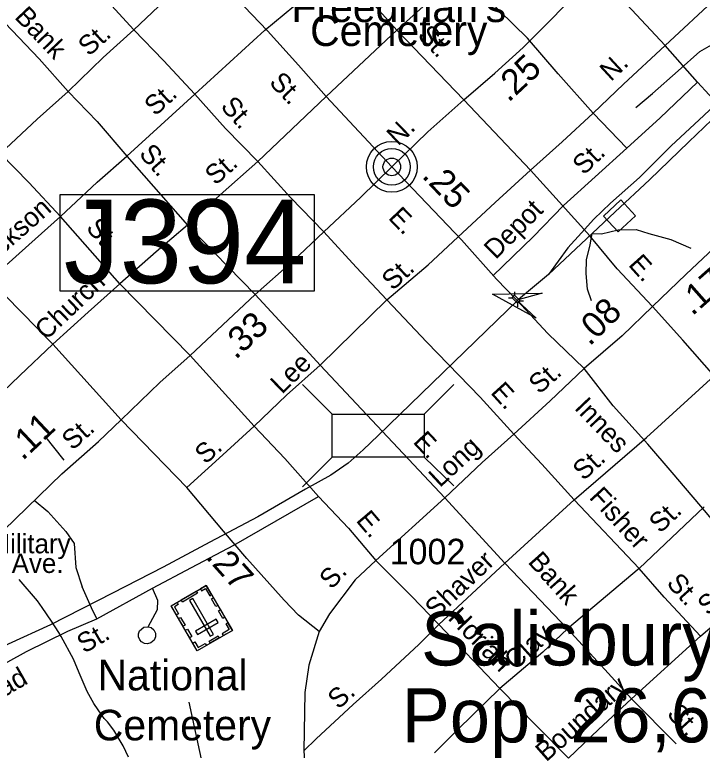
# Model space of a CAD drawing. Extents: x 1473865 to 1648260, y 639067 to 773536.
# Drawn here: x 1561569 to 1564941, y 698206 to 701811 of the extents above; entities that cross this region are included whole.
import ezdxf

# ---------------------------------------------------------------- set-up
doc = ezdxf.new("R2010")
doc.units = 0
for name, color, linetype in [('Exist Civil Demographics City Label', 7, 'Continuous'), ('Exist Civil Demographics County Seat CELL', 7, 'Continuous'), ('Exist Cultural Cemetery CELL', 7, 'Continuous'), ('Exist Cultural Cemetery Label', 7, 'Continuous'), ('Exist Hydrographic Misc Water Feature', 7, 'Continuous'), ('Exist Railroad Mainline', 7, 'Continuous'), ('Exist Railroad Siding', 7, 'Continuous'), ('Exist Railroad Station CELL', 7, 'Continuous'), ('Exist Road Non-System Primary Historical Abandoned', 7, 'Continuous'), ('Exist Road Non-System Primary Historical Abandoned Label', 7, 'Continuous'), ('Exist Road Non-System Structure Non-Sys NCDOT Attributed CELL', 7, 'Continuous'), ('Exist Road Non-System Structure Non-Sys Other Number Label', 7, 'Continuous'), ('Exist Road Non-System Type 51', 7, 'Continuous'), ('Exist Road Non-System Type 51 Label', 7, 'Continuous'), ('Exist Road Primary US Attributed', 7, 'Continuous'), ('Exist Road Primary US Label', 7, 'Continuous'), ('Exist Road Primary US Mileage Hundredths English Label', 7, 'Continuous'), ('Exist Road Primary US UnDivided 4 Lane Attributed', 7, 'Continuous'), ('Exist Road Secondary Mileage Hundredths English Label', 7, 'Continuous'), ('Exist Road Secondary Structure Standard Bridge Attributed CELL', 7, 'Continuous'), ('Exist Road Secondary Structure Standard Bridge CELL', 7, 'Continuous'), ('Exist Road Secondary Type 51 Attributed', 7, 'Continuous'), ('Exist Road Secondary Type 51 Label', 7, 'Continuous'), ('Exist Road Secondary Type 51 Number Label', 7, 'Continuous'), ('Exist Road Secondary Type 51 Undivided 4 Lane Attributed', 7, 'Continuous')]:
    doc.layers.add(name, color=color, linetype=linetype)

msp = doc.modelspace()

# ---------------------------------------------------------------- linework, layer by layer
at = {"layer": 'Exist Civil Demographics County Seat CELL'}
for radius in [124.7, 90, 43.3]:
    msp.add_circle((1563418.5, 701065.5), radius, dxfattribs=at)
at = {"layer": 'Exist Cultural Cemetery CELL'}
for points in [[(1562636.4, 698793.5), (1562464.2, 698693.6), (1562336.4, 698913.9), (1562508.6, 699013.8)], [(1562480.1, 698997.1), (1562485.8, 698987.2), (1562504.9, 698998.2), (1562525.1, 698963.3), (1562534.8, 698968.9), (1562508.7, 699013.8)], [(1562464.7, 698975), (1562391.3, 698932.4), (1562385.6, 698942.3), (1562459, 698984.9)], [(1562365.1, 698930.5), (1562370.9, 698920.6), (1562351.8, 698909.5), (1562372.1, 698874.6), (1562362.5, 698869), (1562336.4, 698913.9)], [(1562527.4, 698764.2), (1562543.6, 698773.5), (1562441.8, 698948.9), (1562425.7, 698939.6)], [(1562543.8, 698953.3), (1562565.5, 698915.8), (1562555.7, 698910.1), (1562533.9, 698947.6)], [(1562577.5, 698895.1), (1562599.2, 698857.7), (1562589.4, 698852), (1562567.6, 698889.4)], [(1562382.5, 698857.1), (1562404.3, 698819.6), (1562394.4, 698813.9), (1562372.7, 698851.4)], [(1562567, 698831.9), (1562557.6, 698848.1), (1562455.7, 698789), (1562465.1, 698772.8)], [(1562614.7, 698831), (1562604.9, 698825.3), (1562621, 698797.4), (1562585.9, 698777.1), (1562591.5, 698767.5), (1562636.4, 698793.5)], [(1562415.6, 698800), (1562437.3, 698762.6), (1562427.5, 698756.9), (1562405.7, 698794.3)], [(1562572.3, 698756.4), (1562527.5, 698730.4), (1562521.8, 698740.2), (1562566.6, 698766.2)], [(1562442.4, 698731.1), (1562452.2, 698736.8), (1562468.3, 698708.9), (1562503.4, 698729.3), (1562509, 698719.7), (1562464.1, 698693.6)]]:
    msp.add_lwpolyline(points, close=True, dxfattribs=at)
at = {"layer": 'Exist Hydrographic Misc Water Feature'}
msp.add_lwpolyline([(1562127.7, 698171), (1562101.3, 698228.1), (1562054.5, 698304.6), (1562023.5, 698345.4), (1562007.8, 698362.1), (1561996.3, 698378), (1561957.4, 698434.5), (1561924.6, 698493.5), (1561884.2, 698585.4), (1561858, 698651.6), (1561796.5, 698763.6), (1561784.7, 698782.7), (1561750, 698839.2), (1561703.5, 698905), (1561680.2, 698937.4), (1561590.4, 699043.5)], dxfattribs=at)
at = {"layer": 'Exist Railroad Mainline'}
msp.add_line((1564401, 700738.1), (1564187, 700538.1), dxfattribs=at)
for points in [[(1565369.9, 701650.5), (1565196.3, 701488.4), (1565063.2, 701367.6), (1564875.3, 701187.5), (1564681.6, 701001.3), (1564514, 700845), (1564401, 700738.1)], [(1564187, 700538.1), (1564039.5, 700415.9), (1563351.1, 699748.2), (1563278.4, 699679), (1563203.9, 699613.7), (1563119.2, 699554.6), (1562994.6, 699485.6), (1562761.7, 699349.3), (1562526.5, 699225.6), (1562297.4, 699103.1), (1562047.9, 698975.7), (1561744.6, 698820.2), (1561536.7, 698725.9), (1561261.2, 698578.6), (1561015.9, 698451.1), (1560794.8, 698339.3)]]:
    msp.add_lwpolyline(points, dxfattribs=at)
at = {"layer": 'Exist Railroad Siding'}
for points in [[(1565451.4, 701791.7), (1565380.6, 701726.5), (1565251.4, 701601.7), (1565092, 701453.2), (1564948.5, 701316.7), (1564789.3, 701168.2), (1564633.7, 701013.7), (1564490.4, 700887.1), (1564409.6, 700809.9), (1564349, 700742.5), (1564282.3, 700669.2), (1564187, 700538.1)], [(1564614.8, 701356), (1564697.6, 701425.2), (1564822.7, 701535.9), (1564929.7, 701631), (1565020.2, 701684), (1565087.8, 701711.9), (1565158.6, 701722.6), (1565248.6, 701717.8), (1565316.6, 701729), (1565407, 701764.2), (1565451.4, 701791.7)], [(1564401, 700738.1), (1564447, 700737.5), (1564529.2, 700756.7), (1564617.3, 700757.9), (1564679.1, 700739.2), (1564786.8, 700710.2), (1564884.4, 700667.2)], [(1564397.7, 700408), (1564378.3, 700466.2), (1564371, 700542.4), (1564373.8, 700610.3), (1564390.5, 700684), (1564401, 700738.1)]]:
    msp.add_lwpolyline(points, dxfattribs=at)
at = {"layer": 'Exist Railroad Station CELL'}
msp.add_lwpolyline([(1564456.4, 700824.3), (1564541.7, 700903.9), (1564614.3, 700826), (1564529, 700746.5)], close=True, dxfattribs=at)
at = {"layer": 'Exist Road Non-System Primary Historical Abandoned'}
for points in [[(1562090.8, 699825.9), (1561756.6, 700196.5), (1561444.4, 700511.7), (1561302.5, 700669.8), (1561142.7, 700851.8), (1560864, 701152), (1560223.3, 701812.7), (1560075, 701981.5), (1559948.7, 702107.3), (1559790.8, 702275.6), (1559640.7, 702427.7), (1559483.1, 702609.9), (1559348.6, 702739.7), (1559169.1, 702938.2), (1559044.8, 703064), (1558808, 703313.3), (1558736.9, 703392.4), (1558630.5, 703505.1)], [(1562593.4, 699279.7), (1562413.4, 699493.9), (1562090.8, 699825.9)], [(1563062.7, 698787.7), (1562961.3, 698867.8), (1562890.6, 698941.3), (1562706.7, 699145.5), (1562593.4, 699279.7)]]:
    msp.add_lwpolyline(points, dxfattribs=at)
at = {"layer": 'Exist Road Non-System Structure Non-Sys NCDOT Attributed CELL'}
for p, q in [((1562980.2, 699998.9), (1563125.7, 699853.4)), ((1563576.4, 699852.5), (1563721.9, 699998)), ((1562980.2, 699497.4), (1563125.7, 699642.9)), ((1563576.4, 699642.9), (1563721.9, 699501.2))]:
    msp.add_line(p, q, dxfattribs=at)
msp.add_lwpolyline([(1563125.7, 699853.4), (1563576.4, 699853.4), (1563576.4, 699642.9), (1563125.7, 699642.9)], close=True, dxfattribs=at)
at = {"layer": 'Exist Road Non-System Structure Non-Sys Other Number Label'}
msp.add_lwpolyline([(1561791.2, 700930.2), (1563038.4, 700930.2), (1563038.4, 700456.4), (1561791.2, 700456.4)], close=True, dxfattribs=at)
at = {"layer": 'Exist Road Non-System Type 51'}
for p, q in [((1561847.1, 702072.3), (1562152.9, 701737)), ((1563443.5, 701735.3), (1563759.5, 702025)), ((1565076.9, 701955.8), (1564759.2, 701659.9)), ((1562452.1, 701421.2), (1562795.2, 701736.2)), ((1563096.9, 701409.9), (1563443.5, 701735.3)), ((1563443.5, 701735.3), (1563771.2, 701394.7)), ((1564917.8, 701480.8), (1564759.2, 701659.9)), ((1562119.4, 701117.9), (1562452.1, 701421.2)), ((1562761.4, 701092.6), (1563096.9, 701409.9)), ((1564098.8, 701048.9), (1563771.2, 701394.7)), ((1564571.5, 701157.2), (1564406.7, 701328.4)), ((1564260.8, 700876.8), (1564571.5, 701157.2)), ((1562119.4, 701117.9), (1562416.7, 700779.6)), ((1564238.6, 700894.5), (1564098.8, 701048.9)), ((1562084.4, 700492.2), (1561793, 700822.8)), ((1562416.7, 700779.6), (1562748, 700440.5)), ((1562429.4, 700141), (1562084.4, 700492.2)), ((1563066.6, 700093.1), (1563394.6, 700414)), ((1562742.9, 699793.6), (1562429.4, 700141)), ((1564998.8, 700040.8), (1564668.3, 699738.8)), ((1564312.1, 699432.7), (1564668.3, 699738.8)), ((1562642.9, 699211.6), (1563058.1, 699449.1)), ((1563678.1, 699443.8), (1563973.1, 699123)), ((1563973.1, 699123), (1564312.1, 699432.7)), ((1564632.3, 699097.2), (1564312.1, 699432.7)), ((1564950.2, 699399.3), (1564632.3, 699097.2)), ((1563649.5, 698821.9), (1563973.1, 699123)), ((1564632.3, 699097.2), (1564279.8, 698801.1)), ((1561972, 698850.5), (1562244.3, 698999.8)), ((1563649.5, 698821.9), (1563947.7, 698508.7)), ((1564593.9, 698457.4), (1564932.4, 698765.5)), ((1564593.9, 698457.4), (1564813.5, 698237.6)), ((1562423.2, 698441.5), (1562488.7, 698139.9))]:
    msp.add_line(p, q, dxfattribs=at)
for points in [[(1562152.9, 701737), (1562335.3, 701910.6), (1562507.3, 702064.4)], [(1562795.2, 701736.2), (1562985.3, 701893.6), (1563153.6, 702053.5)], [(1563153.6, 702053.5), (1563301.4, 701895.2), (1563443.5, 701735.3)], [(1563759.5, 702025), (1563945.1, 701832.4), (1564083.2, 701696.5)], [(1564759.2, 701659.9), (1564570.8, 701861.6), (1564431.7, 702019.9)], [(1561830.6, 701435.3), (1561688.2, 701594.5), (1561522.6, 701769.1)], [(1561830.6, 701435.3), (1562002.9, 701600.9), (1562152.9, 701737)], [(1562452.1, 701421.2), (1562298.3, 701587.6), (1562152.9, 701737)], [(1564406.7, 701328.4), (1564234.3, 701521.8), (1564083.2, 701696.5)], [(1564759.2, 701659.9), (1564555.5, 701471.7), (1564406.7, 701328.4)], [(1564571.5, 701157.2), (1564734.4, 701306.2), (1564917.8, 701480.8)], [(1565363.1, 701008.1), (1565261.1, 701108.1), (1564917.8, 701480.8)], [(1561498.5, 701131.7), (1561678.8, 701299.3), (1561830.6, 701435.3)], [(1561830.6, 701435.3), (1561973.7, 701288.2), (1562119.4, 701117.9)], [(1562761.4, 701092.6), (1562603.5, 701252.8), (1562452.1, 701421.2)], [(1564406.7, 701328.4), (1564254, 701187.4), (1564098.8, 701048.9)], [(1561793, 700822.8), (1561637.3, 700989), (1561498.5, 701131.7)], [(1561793, 700822.8), (1561973.5, 700990), (1562119.4, 701117.9)], [(1562761.4, 701092.6), (1562577, 700929.2), (1562416.7, 700779.6)], [(1563084.5, 700747.7), (1562920.9, 700916), (1562761.4, 701092.6)], [(1564098.8, 701048.9), (1563926, 700890.1), (1563742.6, 700720.1)], [(1563914.2, 700532), (1564111.1, 700721.9), (1564260.8, 700876.8)], [(1564389.4, 700728.2), (1564238.6, 700894.5)], [(1561444.4, 700511.7), (1561638.9, 700683), (1561793, 700822.8)], [(1562416.7, 700779.6), (1562262.8, 700649.6), (1562084.4, 700492.2)], [(1563084.5, 700747.7), (1563243.1, 700574), (1563394.6, 700414)], [(1564696.9, 700381.1), (1564524.4, 700566.1), (1564389.4, 700728.2)], [(1563394.6, 700414), (1563596.3, 700584.8), (1563742.6, 700720.1)], [(1562084.4, 700492.2), (1561929.8, 700352.9), (1561756.6, 700196.5)], [(1562748, 700440.5), (1562924.8, 700248), (1563066.6, 700093.1)], [(1563394.6, 700414), (1563590.4, 700205.4), (1563851.5, 699936.4), (1564016.3, 699755.1)], [(1564998.8, 700040.8), (1564845.8, 700215.8), (1564696.9, 700381.1)], [(1561756.6, 700196.5), (1561593.5, 700043.5), (1561427.3, 699883.7)], [(1563066.6, 700093.1), (1562902.5, 699946.7), (1562742.9, 699793.6)], [(1563678.1, 699443.8), (1563219.5, 699931.2), (1563066.6, 700093.1)], [(1562742.9, 699793.6), (1562590.1, 699653.7), (1562413.4, 699493.9)], [(1562742.9, 699793.6), (1562893.4, 699636.4), (1563058.1, 699449.1)], [(1564312.1, 699432.7), (1564153.6, 699608.5), (1564016.3, 699755.1)], [(1561664.9, 699432.1), (1561732, 699376.3), (1561820, 699278.7), (1561861.1, 699219.8), (1561868.7, 699101.4), (1561899.6, 699006)], [(1563058.1, 699449.1), (1563205.2, 699294.5), (1563340.3, 699135.9)], [(1562244.3, 698999.8), (1562436.1, 699101.4), (1562642.9, 699211.6)], [(1563340.3, 699135.9), (1563515.2, 698960.5), (1563649.5, 698821.9)], [(1563973.1, 699123), (1564146, 698941), (1564279.8, 698801.1)], [(1564932.4, 698765.5), (1564753.7, 698956.8), (1564632.3, 699097.2)], [(1564932.4, 698765.5), (1565121.5, 698928), (1565257.9, 699049.3)], [(1561972, 698850.5), (1561945.1, 698904.2), (1561899.6, 699006)], [(1562223.3, 698810.8), (1562269.1, 698896.3), (1562271.5, 698939.1), (1562244.3, 698999.8)], [(1561426.9, 698579.9), (1561627.1, 698690.3), (1561829.6, 698789.8), (1561972, 698850.5)], [(1562223.3, 698810.8), (1562238.4, 698806.9), (1562251.8, 698795.6), (1562259.2, 698779.7), (1562259.9, 698761.5), (1562252.1, 698745), (1562236.5, 698731.5), (1562220.6, 698727), (1562205.2, 698729.2), (1562191.1, 698736.8), (1562182.2, 698747.4), (1562176.4, 698761.6), (1562176.7, 698776.6), (1562180.6, 698790.7), (1562201.8, 698808.9), (1562223.3, 698810.8)], [(1562986.6, 698202.2), (1563047.8, 698261.8), (1563229.6, 698430.4), (1563368, 698553.7), (1563551.3, 698724.1), (1563649.5, 698821.9)], [(1564279.8, 698801.1), (1564158.8, 698685.9), (1563947.7, 698508.7)], [(1564279.8, 698801.1), (1564462.9, 698601.7), (1564593.9, 698457.4)], [(1563947.7, 698508.7), (1563744, 698309.3), (1563627.4, 698193.5)], [(1563947.7, 698508.7), (1564129.7, 698324.5), (1564284.8, 698167.5)], [(1564284.8, 698167.5), (1564431.4, 698306.8), (1564593.9, 698457.4)]]:
    msp.add_lwpolyline(points, dxfattribs=at)
at = {"layer": 'Exist Road Primary US Attributed'}
msp.add_lwpolyline([(1557993.2, 697369.7), (1558220.7, 697458.3), (1558339.1, 697484.5), (1558461.3, 697500.7), (1558567.5, 697507.1), (1558677.9, 697523.5), (1559015.2, 697742.6), (1559184.7, 697842.2), (1559666.8, 698111.2), (1560059.5, 698352.8), (1560158.1, 698393.9), (1560266.5, 698426.7), (1560354.8, 698459.6), (1560551.9, 698554.1), (1560710, 698644.5), (1561031.2, 698872.4), (1561455.9, 699229), (1561800.7, 699560.2), (1561979.2, 699719.5), (1562090.8, 699825.9)], dxfattribs=at)
at = {"layer": 'Exist Road Primary US Label'}
msp.add_lwpolyline([(1561715.1, 699746.7), (1561809.5, 699628.5)], dxfattribs=at)
at = {"layer": 'Exist Road Primary US UnDivided 4 Lane Attributed'}
for points in [[(1563418.5, 701065.5), (1563594.9, 701237.2), (1563771.2, 701394.7), (1563924.4, 701524), (1564063, 701651.1), (1564392.9, 701983.8), (1564501, 702085.5), (1564605.3, 702169.8), (1564751.8, 702315.5), (1564896, 702419.4), (1565077.7, 702609.3), (1565233.6, 702755.4)], [(1562090.8, 699825.9), (1562281.4, 700009.1), (1562429.4, 700141), (1562748, 700440.5), (1562932.4, 700603.9), (1563084.5, 700747.7), (1563267.1, 700917), (1563418.5, 701065.5)]]:
    msp.add_lwpolyline(points, dxfattribs=at)
at = {"layer": 'Exist Road Secondary Structure Standard Bridge Attributed CELL'}
msp.add_lwpolyline([(1564126.5, 700324.3), (1563912.6, 700441.4), (1564156.4, 700447), (1564031, 700412.6)], close=True, dxfattribs=at)
at = {"layer": 'Exist Road Secondary Structure Standard Bridge CELL'}
for p, q in [((1564020.5, 700453.2), (1564020.5, 700436)), ((1563990.8, 700423.5), (1564008, 700423.5)), ((1564047.2, 700409.2), (1564064.4, 700409.2)), ((1564035, 700397), (1564034.9, 700379.8))]:
    msp.add_line(p, q, dxfattribs=at)
msp.add_lwpolyline([(1564020.5, 700436), (1564047.2, 700409.3), (1564034.7, 700396.8), (1564008, 700423.5)], close=True, dxfattribs=at)
at = {"layer": 'Exist Road Secondary Type 51 Attributed'}
for points in [[(1564362.4, 700076.7), (1564195.4, 699918.6), (1564016.3, 699755.1), (1563861.6, 699616), (1563678.1, 699443.8), (1563340.3, 699135.9), (1563238.5, 699041.7), (1563112.1, 698874.5), (1563062.7, 698787.7)], [(1566181.5, 697810.8), (1566093.7, 697922.2), (1566004.2, 698041.7), (1565865.3, 698219.8), (1565777.5, 698331.6), (1565668.2, 698474.3), (1565524, 698680.7), (1565461.5, 698756.9), (1565354.3, 698900.9), (1565254.7, 699026), (1565116.1, 699184.3), (1564962.3, 699369.2), (1564793.6, 699567.8), (1564673.5, 699706.7), (1564503.7, 699894.3), (1564362.4, 700076.7)], [(1563062.7, 698787.7), (1563011.2, 698623), (1562992, 698488.5), (1562986.6, 698202.2), (1563011.6, 697833.8), (1563013.3, 697684.1), (1563037.7, 697118.3), (1563044.1, 696760), (1563039.1, 696672.7), (1563030.5, 696529.5), (1562993.8, 696356.8), (1562971, 696213.2), (1562935.5, 696096.2), (1562905.5, 696000.3), (1562852.6, 695863.5), (1562812.6, 695716.5), (1562613.8, 695065.8), (1562565, 694883.2), (1562508.8, 694696.5), (1562417.7, 694378.2), (1562387.7, 694274.1), (1562363.3, 694176.7)]]:
    msp.add_lwpolyline(points, dxfattribs=at)
at = {"layer": 'Exist Road Secondary Type 51 Undivided 4 Lane Attributed'}
for points in [[(1563418.5, 701065.5), (1563096.9, 701409.9), (1562961, 701564), (1562808.7, 701731.7), (1562468.9, 702089.2), (1562375.5, 702194), (1562206.2, 702374.2), (1562044, 702559.6), (1561922.5, 702691.7), (1561794.2, 702828.1), (1561690.7, 702945), (1561597.1, 703045.2), (1561496.5, 703150.8), (1561389.1, 703241.8), (1561258.4, 703341.8), (1560962.9, 703542), (1560864.2, 703607.8), (1560782.6, 703677.6), (1560666, 703809), (1560614, 703906.9), (1560581.3, 704027.5), (1560569.9, 704231.4), (1560562.3, 704325.6), (1560555, 704393.9)], [(1566588.6, 702112.9), (1566350.2, 701891.4), (1566016.5, 701597.8), (1565859.8, 701456.7), (1565674.7, 701298.2), (1565521.9, 701153), (1565363.1, 701008.1), (1565187.8, 700837.4), (1565025, 700692.4), (1564862, 700539.4), (1564696.9, 700381.1)], [(1564031, 700412.6), (1563931.6, 700514.5), (1563759.9, 700708.2), (1563418.5, 701065.5)], [(1564362.4, 700076.7), (1564183.6, 700248.9), (1564031, 700412.6)], [(1564696.9, 700381.1), (1564548.5, 700236.5), (1564362.4, 700076.7)]]:
    msp.add_lwpolyline(points, dxfattribs=at)

# ---------------------------------------------------------------- texts
at = {"layer": 'Exist Civil Demographics City Label'}
for s, p in [('Salisbury', (1563562.3, 698621.4)), ('Pop. 26,631', (1563466.4, 698244.3))]:
    msp.add_text(s, height=265, dxfattribs=at).set_placement(p)
at = {"layer": 'Exist Cultural Cemetery Label'}
for s, p in [("Freedman's", (1562926.2, 701775.3)), ('Cemetery', (1563017.8, 701657.9)), ('National', (1561975, 698499)), ('Cemetery', (1561956.9, 698254.1))]:
    msp.add_text(s, height=150, rotation=0, dxfattribs=at).set_placement(p)
at = {"layer": 'Exist Road Non-System Primary Historical Abandoned Label'}
msp.add_text('.27', height=125, rotation=312.0004, dxfattribs=at).set_placement((1562501.2, 699151.2))
at = {"layer": 'Exist Road Non-System Structure Non-Sys Other Number Label'}
msp.add_text('J394', height=410.1, dxfattribs=at).set_placement((1561809.7, 700494.9))
at = {"layer": 'Exist Road Non-System Type 51 Label'}
for s, rotation, p in [('Bank', 313.5042, (1561563.9, 701796.8)), ('St.', 42.2015, (1561933.1, 701604.1)), ('St.', 313.8927, (1563539.8, 701706.2)), ('N.', 42.7313, (1564492.8, 701480.8)), ('St.', 42.3477, (1562258, 701310.8)), ('St.', 311.9799, (1562574.4, 701358.8)), ('St.', 311.3034, (1562174.3, 701126.9)), ('St.', 44.0835, (1564360.5, 701021.3)), ('St.', 41.5387, (1562553.9, 700971.4)), ('Jackson', 41.3718, (1561406.1, 700543.5)), ('Depot', 45.0664, (1563927.8, 700607.8)), ('St.', 312.3465, (1561914.5, 700762.6)), ('E.', 311.9104, (1564574.6, 700583.8)), ('St.', 42.9035, (1563423.1, 700455.5)), ('Church', 43.4433, (1561722.8, 700211.9)), ('Lee', 43.9158, (1562878.9, 699948)), ('E.', 312.2859, (1563898.9, 699957.4)), ('E.', 313.2141, (1563518.4, 699715)), ('S.', 41.4247, (1562504.1, 699604)), ('St.', 42.3262, (1564359.1, 699523.7)), ('Fisher', 312.4903, (1564382.4, 699442.9)), ('St.', 43.5462, (1564734.9, 699265.7)), ('E.', 310.4151, (1563239, 699330.7)), ('Shaver', 43.4003, (1563636.1, 698846.6)), ('Bank', 311.7906, (1564082.3, 699126.9)), ('St.', 311.9051, (1564761.7, 699021.7)), ('St.', 40.6552, (1564969, 698861.8)), ('Horiah', 314.2888, (1563689.2, 698850.6)), ('Clay', 42.0277, (1564023.1, 698593.6)), ('St.', 30.1709, (1561909.3, 698678)), ('Railroad', 29.6976, (1561229.2, 698301.1)), ('Boundary', 41.5914, (1564175.5, 698145.4)), ('S.', 41.6906, (1563156.6, 698403)), ('St.', 312.6363, (1564763.2, 698380.7))]:
    msp.add_text(s, height=95, rotation=rotation, dxfattribs=at).set_placement(p)
for s, p in [('Military', (1561440.5, 699171.1)), ('Ave.', (1561554.2, 699074.8))]:
    msp.add_text(s, height=95, dxfattribs=at).set_placement(p)
at = {"layer": 'Exist Road Primary US Label'}
for s, rotation, p in [('N.', 44.2371, (1563449.5, 701164.3)), ('St.', 41.7413, (1561852.2, 699672.1))]:
    msp.add_text(s, height=95, rotation=rotation, dxfattribs=at).set_placement(p)
at = {"layer": 'Exist Road Primary US Mileage Hundredths English Label'}
for s, rotation, p in [('.25', 43.1975, (1563991, 701378.2)), ('.33', 43.2303, (1562652.5, 700117)), ('.11', 43.2303, (1561607.3, 699622.1))]:
    msp.add_text(s, height=125, rotation=rotation, dxfattribs=at).set_placement(p)
at = {"layer": 'Exist Road Secondary Mileage Hundredths English Label'}
for s, rotation, p in [('.25', 313.6934, (1563561.7, 701017.4)), ('.17', 41.4463, (1564892, 700331.7)), ('.08', 44.5566, (1564388.3, 700183.7))]:
    msp.add_text(s, height=125, rotation=rotation, dxfattribs=at).set_placement(p)
at = {"layer": 'Exist Road Secondary Type 51 Label'}
for s, rotation, p in [('St.', 313.9096, (1562812.6, 701475.4)), ('E.', 313.6933, (1563397, 700813.3)), ('St.', 41.4533, (1564142, 699947.7)), ('Innes', 313.5853, (1564309.5, 699880.4)), ('Long', 42.8575, (1563653.8, 699490.3)), ('S.', 46.8897, (1563122.8, 698990.1))]:
    msp.add_text(s, height=95, rotation=rotation, dxfattribs=at).set_placement(p)
at = {"layer": 'Exist Road Secondary Type 51 Number Label'}
msp.add_text('1002', height=125, dxfattribs=at).set_placement((1563407.5, 699117.3))

doc.saveas('drawing.dxf')
